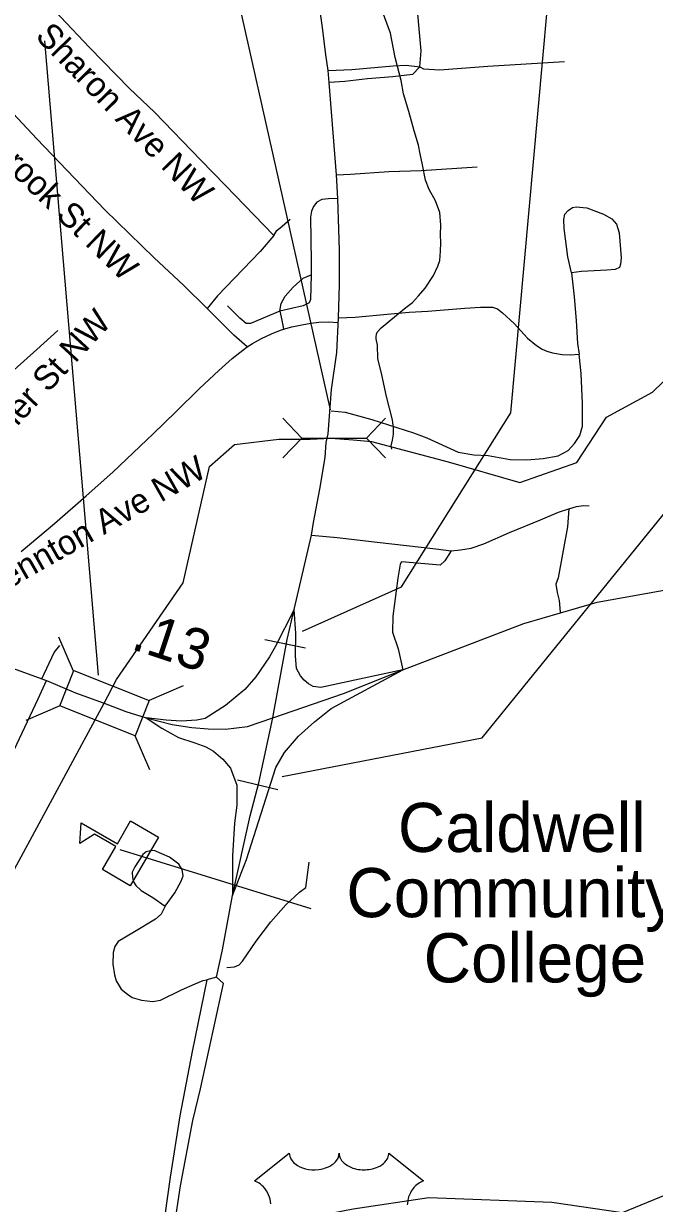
# Model space of a CAD drawing. Extents: x 1159738 to 1321356, y 736314 to 882035.
# Drawn here: x 1251612 to 1253540, y 795624 to 799228 of the extents above; entities that cross this region are included whole.
import ezdxf

# ---------------------------------------------------------------- set-up
doc = ezdxf.new("R2010")
doc.units = 0
for name, color, linetype in [('Exist Cultural Educational Facility College or University CELL', 7, 'Continuous'), ('Exist Cultural Educational Facility College or University Label', 7, 'Continuous'), ('Exist Hydrographic Creek Single Shore', 7, 'Continuous'), ('Exist Hydrographic Misc Water Feature', 7, 'Continuous'), ('Exist Road Non-System Type 51', 7, 'Continuous'), ('Exist Road Non-System Type 51 Label', 7, 'Continuous'), ('Exist Road Primary Interstate Ramp 1 Lane Attributed', 7, 'Continuous'), ('Exist Road Primary NC Attributed', 7, 'Continuous'), ('Exist Road Primary US Divided Attributed', 7, 'Continuous'), ('Exist Road Primary US Mileage Hundredths English Label', 7, 'Continuous'), ('Exist Road Primary US Shield CELL', 7, 'Continuous'), ('Exist Road Primary US Structure Cantilever Sign Number Label', 7, 'Continuous'), ('Exist Road Primary US Structure Culvert CELL', 7, 'Continuous'), ('Exist Road Primary US Structure Culvert Number Label', 7, 'Continuous'), ('Exist Road Primary US Structure Ovrhead Sign CELL', 7, 'Continuous'), ('Exist Road Primary US Structure Standard Bridge CELL', 7, 'Continuous'), ('Exist Road Primary US Structure Standard Bridge Number Label', 7, 'Continuous'), ('Exist Road Primary US UnDivided 4 Lane Attributed', 7, 'Continuous')]:
    doc.layers.add(name, color=color, linetype=linetype)

msp = doc.modelspace()

# ---------------------------------------------------------------- linework, layer by layer
at = {"layer": 'Exist Cultural Educational Facility College or University CELL'}
msp.add_lwpolyline([(1251937.5, 796594.6), (1251852.9, 796643.8), (1251893.5, 796713.9), (1251828.6, 796751.6), (1251784, 796723.1), (1251787.2, 796786.7), (1251898.4, 796722.2), (1251939, 796792.3), (1252023.7, 796743.1)], close=True, dxfattribs=at)
at = {"layer": 'Exist Cultural Educational Facility College or University Label'}
msp.add_lwpolyline([(1251906.2, 796705.6), (1252489.7, 796524.6)], dxfattribs=at)
at = {"layer": 'Exist Hydrographic Creek Single Shore'}
for points in [[(1252550.8, 797961.7), (1252619.6, 797956.8), (1252675.7, 797951.6), (1252909.5, 797889.3), (1253128.9, 797826.7), (1253302.9, 797887.6), (1253393.5, 798026.2), (1253534.6, 798101.8), (1253632.8, 798197.6), (1253718.5, 798537.8), (1253738.9, 799147.2), (1253873.9, 799551.5), (1253968.8, 799664.6), (1254213.9, 799800.8), (1254274.9, 799891.5), (1254280.8, 800114.7), (1254228.2, 800409.5), (1254112.3, 800565.8), (1254128.9, 800685.5)], [(1251857.9, 797151.9), (1251895.9, 797224.5), (1252099.9, 797520), (1252179.9, 797875.3), (1252256.9, 797942.8), (1252392, 797958.4), (1252487.2, 797958.7), (1252550.8, 797961.7)], [(1252208.2, 795528.4), (1252619.2, 795607.6), (1252850.1, 795641.8), (1253226.3, 795627.5), (1253442.8, 795596.2), (1253955.8, 795807.2), (1254478.8, 796407.1), (1255078.4, 797407.6)], [(1251002.6, 794973.7), (1251014.9, 795046.1), (1251253.9, 795615.8), (1251393.9, 796180.9), (1251563.9, 796607.5), (1251857.9, 797151.9)]]:
    msp.add_lwpolyline(points, dxfattribs=at)
at = {"layer": 'Exist Hydrographic Misc Water Feature'}
msp.add_lwpolyline([(1252737, 797928), (1252735.3, 797938.1), (1252739.8, 797956), (1252742.1, 797973.9), (1252742.6, 797991.9), (1252739.3, 798018), (1252721.1, 798088.5), (1252706.8, 798155), (1252694.1, 798205.3), (1252693.1, 798245.4), (1252689.6, 798265.5), (1252689.7, 798271.5), (1252690, 798279.4), (1252692.1, 798285.4), (1252704.5, 798299.1), (1252751.5, 798337.9), (1252780.2, 798361.2), (1252800.7, 798376.6), (1252819.1, 798396.2), (1252839.7, 798419.7), (1252864.7, 798459.1), (1252877.5, 798486.8), (1252884, 798504.6), (1252886.6, 798532.5), (1252887.4, 798558.5), (1252886, 798582.6), (1252886.8, 798612.6), (1252883.7, 798650.7), (1252870.6, 798687), (1252851.5, 798721.6), (1252840.2, 798749.9), (1252831.3, 798796.2), (1252824.2, 798830.4), (1252819, 798856.5), (1252806.1, 798900.9), (1252789.6, 798959.4), (1252773, 799013.8), (1252766, 799054), (1252747.9, 799124.6), (1252733.7, 799198.9), (1252705.6, 799273.7)], dxfattribs=at)
at = {"layer": 'Exist Road Non-System Type 51'}
for points in [[(1252823.4, 799095.6), (1252826.8, 799145.4), (1252810.9, 799325.7), (1252796.4, 799506.4), (1252788.5, 799523.4)], [(1252377, 798581), (1252228.3, 798734.6), (1252153.1, 798811.1), (1252011.8, 798957.5), (1251935.2, 799029.8), (1251813.2, 799154.7), (1251636.1, 799343.7), (1251562.8, 799420.2)], [(1251348.1, 799192.6), (1251369.6, 799175.2), (1251461.8, 799078.4), (1251652, 798876.2), (1251859.6, 798658.7), (1252011.1, 798512.6), (1252100.2, 798429.2), (1252173, 798357.5)], [(1252543.2, 799084.4), (1252614.7, 799088.1), (1252741.4, 799099.3), (1252780.9, 799100.8), (1252823.4, 799095.6)], [(1252823.4, 799095.6), (1252800.3, 799072.5), (1252740.7, 799065), (1252663.2, 799059), (1252593.9, 799051.6), (1252545.4, 799047.8)], [(1252823.4, 799095.6), (1252833.9, 799089.6), (1252883.8, 799086.6), (1253030.6, 799097.8), (1253265.3, 799112.5)], [(1252568.4, 798766.2), (1252610.9, 798768.5), (1252728, 798776), (1252827.4, 798779.4), (1252998.2, 798790.6)], [(1252572.3, 798694), (1252543.6, 798693), (1252523.2, 798690.3), (1252507.6, 798682.8), (1252498, 798669.2), (1252491.9, 798654.8), (1252489.2, 798636.5), (1252491.2, 798500.2), (1252490.5, 798461.1)], [(1253286.2, 798466.6), (1253275.3, 798516.1), (1253264.4, 798602.6), (1253263.1, 798629.9), (1253266.5, 798645.5), (1253276, 798657.1), (1253289.6, 798666.7), (1253301.2, 798668.7), (1253333.9, 798665.3), (1253384.2, 798645.5), (1253409.4, 798631.2), (1253423.7, 798615.6), (1253432.6, 798589), (1253438.7, 798512.7), (1253436.6, 798493.6), (1253433.2, 798483.4), (1253420.3, 798476.6), (1253394.4, 798475.3), (1253317.5, 798470.5), (1253286.2, 798466.6)], [(1252377, 798581), (1252386.3, 798595.9), (1252402.5, 798609.6), (1252426.6, 798630.7)], [(1252377, 798581), (1252334.8, 798531.6), (1252204.3, 798396.7), (1252173, 798357.5)], [(1252490.5, 798461.1), (1252489.2, 798385.5), (1252484.4, 798375.3), (1252466.7, 798366.4), (1252395.2, 798350.1)], [(1252395.2, 798350.1), (1252399.3, 798373.2), (1252411.6, 798395), (1252435.4, 798422.9), (1252466.7, 798450.9), (1252490.5, 798461.1)], [(1253286.2, 798466.6), (1253295.1, 798393.7), (1253300.5, 798321.5), (1253305.3, 798250.6), (1253309.9, 798218.3)], [(1252295.4, 798240.4), (1252253.9, 798276), (1252173, 798357.5)], [(1252395.2, 798350.1), (1252304.9, 798312.1), (1252292, 798312.1), (1252272.3, 798328.4), (1252235.5, 798365.9)], [(1252395.2, 798350.1), (1252400.9, 798322.3), (1252406.4, 798295.1)], [(1252574.7, 798329.3), (1252625.7, 798330.9), (1252734.1, 798341.4), (1252790.6, 798346.1), (1252847.1, 798349.7)], [(1252847.1, 798349.7), (1252960.3, 798359.2), (1253008.8, 798361.8), (1253035.5, 798362.3), (1253045, 798361.8), (1253060.2, 798357.1), (1253075.4, 798344.5), (1253111, 798312), (1253152.4, 798267.4), (1253179.6, 798244.3), (1253196.9, 798233.9), (1253211.6, 798227), (1253228.7, 798222.5), (1253258, 798217.3), (1253282.1, 798216.7), (1253309.9, 798218.3)], [(1252406.4, 798295.1), (1252431.9, 798301.8), (1252462.7, 798308.1), (1252490, 798313.2), (1252514.5, 798316.1), (1252543, 798316.7), (1252574, 798314.7)], [(1251379.6, 797991.5), (1251467.3, 798068.5), (1251553.8, 798143.7), (1251652.3, 798233), (1251716, 798290.3)], [(1252295.4, 798240.4), (1252311.9, 798251.2), (1252338.7, 798266), (1252370, 798280.9), (1252396.8, 798291.7), (1252406.4, 798295.1)], [(1252007.4, 797975.2), (1252077.5, 798042.5), (1252149.7, 798112.9), (1252208.9, 798168.2), (1252249.2, 798205), (1252282.3, 798230.7), (1252295.4, 798240.4)], [(1252552.4, 798045.6), (1252594.6, 798041.5), (1252676.3, 798019), (1252803.6, 797977.5), (1252844.4, 797963.2), (1252939.7, 797918.9), (1252988, 797910.7), (1253031.6, 797908.7), (1253099.4, 797896.6), (1253149.8, 797895.9), (1253199.5, 797899.3), (1253245.8, 797907.5), (1253276.8, 797924.5), (1253295.9, 797944.9), (1253311.6, 797969.4), (1253319.7, 797998.7), (1253320.4, 798067.5), (1253316.3, 798159.5), (1253309.9, 798218.3)], [(1251604.6, 797615.2), (1251706.4, 797701.4), (1251802.6, 797785.8), (1251884.5, 797857.9), (1251988.7, 797956.5), (1252007.4, 797975.2)], [(1252492, 797665.7), (1252569.8, 797658.2), (1252692.5, 797644), (1252871.6, 797623.4), (1252918.3, 797618), (1252947.7, 797620.1), (1252980.2, 797625.6), (1253018.2, 797638.6), (1253097.5, 797673.4), (1253192, 797712.5), (1253246.9, 797735.2), (1253278.4, 797746.1)], [(1253278.4, 797746.1), (1253274, 797690.7), (1253245.8, 797535.3), (1253238.2, 797515.7), (1253242.5, 797490.7), (1253249.1, 797465.8), (1253252.1, 797430.3)], [(1253278.4, 797746.1), (1253302.3, 797752.6), (1253322.9, 797755.9), (1253340.3, 797754.8)], [(1252918.3, 797618), (1252899.7, 797586.9), (1252885.6, 797573.8), (1252767.2, 797583.6), (1252762.9, 797577.1), (1252755.3, 797533.6), (1252740.1, 797418.4), (1252739, 797369.5), (1252756.4, 797318.5), (1252770.6, 797253.9)], [(1251667.4, 797226.8), (1251704.9, 797307.2), (1251722.2, 797328.4)], [(1252044.8, 796532.4), (1252073.6, 796572.6), (1252093.8, 796608.5), (1252099, 796624.7), (1252096.1, 796643.8), (1252086.3, 796660), (1252057.4, 796682), (1252010.5, 796702.3), (1251999.5, 796701.1), (1251986.2, 796698.2), (1251976.4, 796690.1), (1251952.1, 796652.5), (1251944, 796636.3), (1251944.6, 796618.9), (1251948.1, 796606.2), (1251954.4, 796595.2), (1251971.2, 796580.2), (1252006.5, 796558.2), (1252044.8, 796532.4)], [(1252232.8, 796345.1), (1252256.6, 796346.6), (1252270.4, 796353.1), (1252280.8, 796364.4), (1252322.8, 796424.8), (1252367.8, 796484.1), (1252413.6, 796535.8), (1252455.2, 796574.8), (1252474.9, 796589.2), (1252484.3, 796666.9)], [(1252044.8, 796532.4), (1252031.9, 796508.1), (1252014.6, 796492.3), (1251950.4, 796453.7), (1251900.5, 796424.3), (1251891.1, 796408.5), (1251885.2, 796390.2), (1251884.2, 796354.6), (1251889.2, 796322.4), (1251895.1, 796303.6), (1251910.4, 796278.9), (1251929.7, 796263.1), (1251944, 796252.7), (1251971.7, 796244.8), (1252006.3, 796241.3), (1252030, 796245.3), (1252094.8, 796276.9), (1252136.2, 796295.2), (1252160.9, 796305.1), (1252172.3, 796306.6)]]:
    msp.add_lwpolyline(points, dxfattribs=at)
at = {"layer": 'Exist Road Primary Interstate Ramp 1 Lane Attributed'}
for points in [[(1252439.2, 797438.2), (1252380.8, 797324), (1252363.6, 797293.7), (1252321.2, 797232.5), (1252288, 797193.9), (1252228.4, 797144.8), (1252166.6, 797105.6), (1252140.8, 797100.3), (1252093.6, 797096.7), (1252047.9, 797100.3), (1251985.9, 797107.4)], [(1252770.6, 797253.9), (1252520.8, 797199.9), (1252497.1, 797203.3), (1252482.3, 797211), (1252469.2, 797222.3), (1252457.9, 797235.9), (1252446, 797258.5), (1252442.5, 797296.6), (1252443.7, 797364.9), (1252439.2, 797438.2)], [(1252250.3, 796564.2), (1252293.4, 796674.3), (1252382.4, 796955.9), (1252409.7, 797001.1), (1252451.9, 797051), (1252501, 797095.3), (1252552.1, 797136.3), (1252770.6, 797253.9)], [(1251985.9, 797107.4), (1252034.6, 797075.4), (1252085.1, 797047.5), (1252135, 797031.4), (1252168.8, 797018.3), (1252192, 797005.3), (1252220.5, 796981.5), (1252244.2, 796953.6), (1252263.2, 796901.9), (1252263.8, 796840.7), (1252256, 796785.8), (1252250.1, 796685.6), (1252250.3, 796564.2)]]:
    msp.add_lwpolyline(points, dxfattribs=at)
at = {"layer": 'Exist Road Primary NC Attributed'}
msp.add_lwpolyline([(1251415.1, 797317.7), (1251667.4, 797226.8), (1251681.5, 797221.8)], dxfattribs=at)
at = {"layer": 'Exist Road Primary US Divided Attributed'}
for points in [[(1252201.5, 796315.1), (1252172.3, 796306.6), (1252127.1, 796088.5), (1252089.7, 795891.2), (1252059.7, 795704), (1252043.4, 795587.7), (1252025.2, 795420), (1252018.8, 795329.8), (1252015.1, 795231.3), (1252017.9, 795104.7), (1252023.3, 794998), (1252037.9, 794866.8), (1252055.2, 794748.3), (1252076.2, 794637.2), (1252116.2, 794484.1), (1252151.7, 794362), (1252391.2, 793577.3), (1252489.6, 793262.9), (1252557, 793031.5), (1252673.4, 792670.4), (1252757.2, 792387.9), (1252818, 792188.8)], [(1253050.6, 791585.7), (1252991.2, 791806.9), (1252940.2, 791976.6), (1252809.1, 792400.4), (1252790.9, 792465), (1252610.7, 793050.6), (1252551.5, 793232.9), (1252473.2, 793487.1), (1252404, 793727.7), (1252174.5, 794471.3), (1252130.8, 794631.7), (1252107.1, 794738.3), (1252081.6, 794871.4), (1252066.1, 794989.8), (1252059.8, 795074.6), (1252055.2, 795201.3), (1252056.1, 795320.6), (1252061.6, 795437.3), (1252071.6, 795549.4), (1252091.6, 795677.5), (1252128.9, 795877.1), (1252152.6, 795974.2), (1252222.7, 796296.2), (1252201.5, 796315.1)]]:
    msp.add_lwpolyline(points, dxfattribs=at)
at = {"layer": 'Exist Road Primary US Shield CELL'}
msp.add_lwpolyline([(1252367.3, 795622.8), (1252366.5, 795630.2), (1252365.1, 795637.2), (1252363.4, 795643.4), (1252360.8, 795650.4), (1252358.4, 795655.6), (1252354.3, 795662.5), (1252349.8, 795669), (1252345.1, 795674.3), (1252340.4, 795679), (1252335.9, 795682.5), (1252331.6, 795685.6), (1252326.2, 795688.8), (1252321, 795691.4), (1252317.7, 795692.7), (1252424, 795777.4), (1252424.3, 795773), (1252425.3, 795767.8), (1252426.1, 795765.1), (1252428.6, 795759.9), (1252432.6, 795753.8), (1252438.2, 795747.9), (1252444.6, 795742.7), (1252448.8, 795739.9), (1252456.1, 795736), (1252464.3, 795732.6), (1252473.5, 795729.9), (1252482.8, 795728), (1252493.1, 795726.9), (1252503.2, 795726.7), (1252514.1, 795727.5), (1252526.1, 795729.9), (1252531.7, 795731.3), (1252537.9, 795733.4), (1252543.7, 795735.8), (1252550, 795739.2), (1252555.1, 795742.5), (1252559.1, 795745.4), (1252564.8, 795750.8), (1252569.3, 795756.4), (1252571.1, 795759.5), (1252572.8, 795762.5), (1252575, 795768.9), (1252575.6, 795771.7), (1252576.1, 795777.6), (1252576.4, 795772.7), (1252576.9, 795769.6), (1252577.8, 795766.6), (1252579, 795763.4), (1252581.3, 795758.9), (1252583.8, 795755.1), (1252588.5, 795749.5), (1252591.5, 795746.7), (1252594.2, 795744.5), (1252601.4, 795739.6), (1252609.8, 795735.3), (1252614, 795733.5), (1252618.2, 795732), (1252623.6, 795730.4), (1252629.2, 795729), (1252634.8, 795728.1), (1252640.4, 795727.3), (1252646.2, 795726.8), (1252650.9, 795726.7), (1252656.7, 795726.8), (1252662, 795727.1), (1252667.5, 795727.7), (1252673.5, 795728.7), (1252678.3, 795729.8), (1252684.7, 795731.5), (1252690.5, 795733.6), (1252695.6, 795735.8), (1252702.2, 795739.2), (1252707.5, 795742.5), (1252711.4, 795745.7), (1252716, 795749.9), (1252720.4, 795755), (1252723, 795758.7), (1252724.8, 795762.6), (1252726.5, 795766.6), (1252727.6, 795770.9), (1252728.1, 795774.6), (1252728.2, 795777.7), (1252834.4, 795693.1), (1252831.9, 795692.1), (1252826.2, 795689.3), (1252821.6, 795686.6), (1252814.3, 795681.4), (1252811.1, 795678.6), (1252808, 795675.7), (1252805.1, 795672.5), (1252802.6, 795669.6), (1252799.5, 795665.3), (1252796.7, 795661), (1252794, 795656.3), (1252792, 795652.2), (1252788.8, 795643.7), (1252787.2, 795638.3), (1252786.2, 795633.7), (1252785, 795624.2), (1252784.6, 795619.7)], dxfattribs=at)
at = {"layer": 'Exist Road Primary US Structure Cantilever Sign Number Label'}
for points in [[(1252464.5, 797371.8), (1252767, 797507.4), (1253100.8, 798039.4), (1253226, 799426.7), (1253445, 800396.8)], [(1252402.1, 796928.6), (1253013.7, 797046.2), (1253778.1, 797987.1), (1254260.3, 798951.4)]]:
    msp.add_lwpolyline(points, dxfattribs=at)
at = {"layer": 'Exist Road Primary US Structure Culvert CELL'}
for p, q in [((1252404.6, 798022.5), (1252461.8, 797962)), ((1252717.5, 798022.5), (1252660.2, 797962)), ((1252404.6, 797901.5), (1252461.8, 797962)), ((1252461.8, 797962), (1252660.2, 797962)), ((1252717.5, 797901.5), (1252660.2, 797962))]:
    msp.add_line(p, q, dxfattribs=at)
at = {"layer": 'Exist Road Primary US Structure Culvert Number Label'}
msp.add_lwpolyline([(1252549.5, 798048.2), (1252217.2, 799527.2), (1251835, 799959.3), (1250937.6, 800624)], dxfattribs=at)
at = {"layer": 'Exist Road Primary US Structure Ovrhead Sign CELL'}
for p, q in [((1252349.4, 797346.8), (1252473.3, 797321.5)), ((1252265.8, 796917.6), (1252388.9, 796888.7))]:
    msp.add_line(p, q, dxfattribs=at)
at = {"layer": 'Exist Road Primary US Structure Standard Bridge CELL'}
for p, q in [((1251764.3, 797249.5), (1251719.3, 797353.4)), ((1252099.4, 797205.2), (1251995.5, 797160.2)), ((1251722.6, 797144.3), (1251618.7, 797099.4)), ((1251997.8, 796948.7), (1251952.9, 797052.6))]:
    msp.add_line(p, q, dxfattribs=at)
msp.add_lwpolyline([(1251952.9, 797052.6), (1251722.4, 797143.8), (1251765, 797251.5), (1251995.5, 797160.2)], close=True, dxfattribs=at)
at = {"layer": 'Exist Road Primary US Structure Standard Bridge Number Label'}
msp.add_line((1251840.6, 797237.6), (1251676.5, 799175.4), dxfattribs=at)
at = {"layer": 'Exist Road Primary US UnDivided 4 Lane Attributed'}
for points in [[(1252439.3, 797438.2), (1252492, 797665.7), (1252497.5, 797704.2), (1252517.2, 797805.9), (1252533.8, 797902.9), (1252537.1, 797948.5), (1252542.7, 797975), (1252553, 798110.7), (1252569.1, 798223.7), (1252574.7, 798329.3), (1252577.8, 798430.2), (1252577, 798536.3), (1252572.3, 798694), (1252568.4, 798766.2), (1252547.9, 799022.4), (1252545.4, 799047.8), (1252543.2, 799084.4), (1252536.1, 799132.2), (1252525.1, 799215.8), (1252508.6, 799330.9)], [(1252770.6, 797253.9), (1253141.1, 797395.3), (1253364.8, 797460.7), (1254007.2, 797575.5), (1254133.9, 797608.4), (1254280.7, 797656.5), (1254472.7, 797738.1), (1254827.6, 797916.9)], [(1252373.6, 797107.1), (1252376.3, 797124.2), (1252417.3, 797346.6), (1252439.3, 797438.2)], [(1250694.7, 795159.1), (1250716, 795197.4), (1250806.7, 795377.6), (1250883.3, 795529.5), (1250954.8, 795676.3), (1251037.6, 795856.9), (1251114.1, 796025.5), (1251228, 796270.7), (1251330.1, 796491.1), (1251431.4, 796700.6), (1251512.4, 796868.9), (1251532.3, 796908.2), (1251582.6, 797010), (1251656.1, 797165.6), (1251681.5, 797221.8)], [(1251681.5, 797221.8), (1251770, 797184), (1251857.9, 797151.9)], [(1252373.6, 797107.1), (1252589.7, 797181.5), (1252770.6, 797253.9)], [(1251857.9, 797151.9), (1251924.4, 797127), (1251985.9, 797107.4)], [(1251985.9, 797107.4), (1252066.1, 797086.6), (1252126, 797077.7), (1252176.3, 797073.7), (1252228.8, 797072.9), (1252295.9, 797081.3), (1252373.6, 797107.1)], [(1252250.3, 796564.2), (1252304.7, 796807.5), (1252330.7, 796908.4), (1252373.6, 797107.1)], [(1252201.5, 796315.1), (1252219.7, 796398.9), (1252250.3, 796564.2)]]:
    msp.add_lwpolyline(points, dxfattribs=at)

# ---------------------------------------------------------------- texts
at = {"layer": 'Exist Cultural Educational Facility College or University Label'}
for s, p in [('Caldwell', (1252755.8, 796697.6)), ('Community ', (1252598.3, 796498.4)), ('College', (1252834.6, 796299.2))]:
    msp.add_text(s, height=150, dxfattribs=at).set_placement(p)
at = {"layer": 'Exist Road Non-System Type 51 Label'}
for s, rotation, p in [('Sharon Ave NW', 314.0809, (1251644.6, 799186.7)), ('Westbrook St NW', 315.9222, (1251344, 798991.7)), ('Palmer St NW', 47.3386, (1251452.3, 797844.3)), ('Pennton Ave NW', 29.6062, (1251507.4, 797466.8))]:
    msp.add_text(s, height=75, rotation=rotation, dxfattribs=at).set_placement(p)
at = {"layer": 'Exist Road Primary US Mileage Hundredths English Label'}
msp.add_text('.13', height=125, rotation=341.6916, dxfattribs=at).set_placement((1251936.4, 797318.8))

doc.saveas('drawing.dxf')
